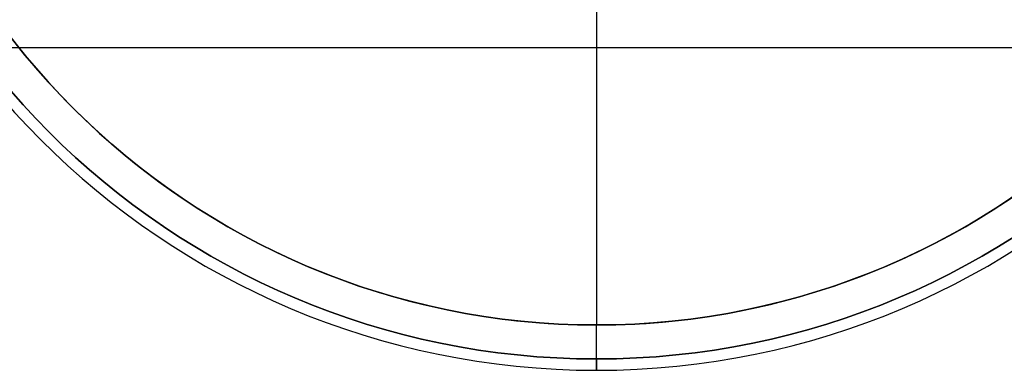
# Model space of a CAD drawing. Header units: centimetres. Extents: x -11 to 25.4, y -15 to 20.7.
# Tile 895 of 1056: x 4.9 to 9.3, y -3.5 to -1.9. Entities that reach past the tile are written whole.
import ezdxf

# ---------------------------------------------------------------- set-up
doc = ezdxf.new("R2010")
doc.units = ezdxf.units.CM
doc.layers.add('Default', color=7, linetype='Continuous', true_color=0x000000)

msp = doc.modelspace()

# ---------------------------------------------------------------- linework, layer by layer
at = {"layer": 'Default'}
for p, q in [((7.5, -1.39, -5), (7.5, -3.275, -5)), ((7.5, -1.6, -4.95), (7.5, -3.275, -4.95)), ((0.999, -2.05), (11.5, -2.05)), ((7.5, -3.425, -7.45), (7.5, -3.475, -7.45))]:
    msp.add_line(p, q, dxfattribs=at)
for centre, radius, start, end in [((7.5, 0, -5.15), 3.475, 90, 270), ((7.5, 0, -7.45), 3.475, 90, 270), ((7.5, 0, -6.3), 3.475, 90, 270), ((7.5, 0, -5.15), 3.475, 270, 90), ((7.5, 0, -7.45), 3.475, 270, 90), ((7.5, 0, -6.3), 3.475, 270, 90), ((7.5, 0, -6.3), 3.425, 90, 270), ((7.5, 0, -6.3), 3.425, 270, 90), ((7.5, 0, -4.95), 3.275, 90, 270), ((7.5, 0, -4.95), 3.275, 270, 90), ((7.5, 0, -5), 3.275, 270, 348.9474), ((7.5, 0, -4.95), 3.275, 192.8571, 270), ((7.5, 0, -5), 3.275, 192.8571, 270), ((7.5, 0, -4.95), 3.275, 270, 347.3684)]:
    msp.add_arc(centre, radius, start, end, dxfattribs=at)
at = {"layer": 'Default', "extrusion": (0, 0, -1)}
for centre, radius, start, end in [((-7.5, 0, 7.45), 3.425, 270, 90), ((-7.5, 0, 5.15), 3.425, 270, 90), ((-7.5, 0, 5.15), 3.425, 90, 270), ((-7.5, 0, 7.45), 3.425, 90, 270), ((-7.5, 0, 5), 3.275, 270, 90), ((-7.5, 0, 5), 3.275, 90, 270)]:
    msp.add_arc(centre, radius, start, end, dxfattribs=at)
at = {"layer": 'Default', "extrusion": (-1, 0, 0)}
for radius in [0.2, 0.15]:
    msp.add_arc((3.275, -5.15, -7.5), radius, 0, 90, dxfattribs=at)
at = {"layer": 'Default'}
for points in [[(7.5, -3.425, -7.45), (7.5, -3.425, -6.3), (7.5, -3.425, -5.15)], [(7.5, -3.475, -5.15), (7.5, -3.475, -6.3), (7.5, -3.475, -7.45)]]:
    msp.add_open_spline(points, degree=2, dxfattribs=at)

doc.saveas('drawing.dxf')
